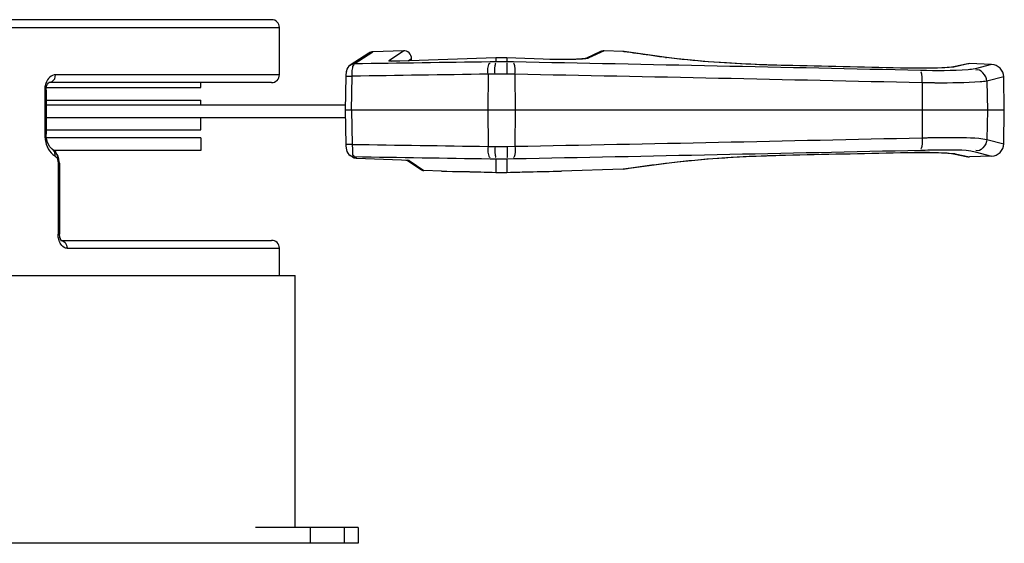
# Paper-space layout 'Sheet' of a CAD drawing. Header units: inches. Extents: x 0.2 to 10.8, y 0.2 to 8.3.
# Tile 376 of 545: x 10.012 to 10.262, y 2.049 to 2.182. Entities that reach past the tile are written whole.
import ezdxf

# ---------------------------------------------------------------- set-up
doc = ezdxf.new("R2010")
doc.units = ezdxf.units.IN
doc.header["$MEASUREMENT"] = 0
doc.layers.get('0').update_dxf_attribs({"lineweight": 5})

psp = doc.layouts.new('Sheet')

# ---------------------------------------------------------------- linework, layer by layer
at = {"color": 0, "linetype": 'ByBlock', "lineweight": -3}
for p, q in [((10.07596068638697, 2.181687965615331), (9.359925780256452, 2.181687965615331)), ((9.357943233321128, 2.179688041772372), (10.07794323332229, 2.179688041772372)), ((10.07794323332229, 2.167705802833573), (10.07794323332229, 2.179688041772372)), ((10.10063362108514, 2.173208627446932), (10.09589423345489, 2.170139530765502)), ((10.09690903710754, 2.17044896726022), (10.10165139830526, 2.173528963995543)), ((10.10942659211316, 2.173800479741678), (10.10165139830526, 2.173528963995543)), ((10.10571757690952, 2.171319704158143), (10.10942645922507, 2.173800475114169)), ((10.10571757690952, 2.171319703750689), (10.10633556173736, 2.171234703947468)), ((10.13294725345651, 2.171994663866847), (10.10849224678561, 2.171137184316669)), ((10.11062120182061, 2.171219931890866), (10.11149642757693, 2.171801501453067)), ((10.11149642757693, 2.171250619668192), (10.11149642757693, 2.171801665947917)), ((10.13573921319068, 2.171994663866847), (10.13294725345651, 2.171994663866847)), ((10.13294725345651, 2.171994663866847), (10.13294725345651, 2.170993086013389)), ((10.14723167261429, 2.171601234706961), (10.13573921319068, 2.171994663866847)), ((10.13573921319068, 2.171994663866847), (10.13573921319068, 2.170984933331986)), ((10.15591606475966, 2.171900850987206), (10.15564478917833, 2.171800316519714)), ((10.15580081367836, 2.171800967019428), (10.15569133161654, 2.171785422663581)), ((10.15950524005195, 2.173577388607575), (10.15575423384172, 2.171850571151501)), ((10.15654735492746, 2.171974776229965), (10.15591606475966, 2.171900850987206)), ((10.16041299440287, 2.17376017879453), (10.15654735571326, 2.171974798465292)), ((10.16528075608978, 2.17359022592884), (10.1604129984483, 2.17376021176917)), ((10.16550046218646, 2.173570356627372), (10.16528075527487, 2.173590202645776)), ((10.165498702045, 2.173558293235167), (10.16528077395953, 2.17359022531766)), ((10.17623261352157, 2.172079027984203), (10.16550046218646, 2.173570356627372)), ((10.17622564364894, 2.172067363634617), (10.17604191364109, 2.172091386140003)), ((10.17604191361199, 2.172091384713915), (10.17623261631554, 2.172079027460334)), ((10.10849196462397, 2.171145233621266), (10.10632780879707, 2.171178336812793)), ((10.10633556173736, 2.171234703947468), (10.10649067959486, 2.171161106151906)), ((10.13294725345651, 2.170993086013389), (10.13146046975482, 2.170965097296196)), ((10.13573921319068, 2.170984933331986), (10.13294725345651, 2.170993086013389)), ((10.13741578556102, 2.170943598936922), (10.13573921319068, 2.170984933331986)), ((10.23568409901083, 2.169403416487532), (10.20650529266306, 2.1700587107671)), ((10.24963831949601, 2.16974442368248), (10.24915799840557, 2.169705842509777)), ((10.25278461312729, 2.170474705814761), (10.249157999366, 2.169705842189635)), ((10.25327162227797, 2.170517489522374), (10.24963831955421, 2.169744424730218)), ((10.25885698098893, 2.170322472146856), (10.25327162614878, 2.170517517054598)), ((10.25885676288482, 2.17032247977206), (10.25465197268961, 2.169235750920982)), ((10.01900618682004, 2.166378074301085), (10.01868031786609, 2.165714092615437)), ((10.07794323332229, 2.167705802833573), (10.02105966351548, 2.167705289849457)), ((10.09479307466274, 2.167326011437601), (10.09462134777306, 2.158670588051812)), ((10.09483190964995, 2.167957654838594), (10.09479308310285, 2.167325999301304)), ((10.09479308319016, 2.167326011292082), (10.09640052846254, 2.167321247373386)), ((10.09494925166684, 2.16873486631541), (10.09490014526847, 2.168475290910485)), ((10.09622887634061, 2.158670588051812), (10.09640050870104, 2.16732124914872)), ((10.13094467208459, 2.167840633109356), (10.1309132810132, 2.158670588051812)), ((10.13271731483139, 2.167868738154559), (10.13094467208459, 2.167840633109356)), ((10.13577980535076, 2.167860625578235), (10.13271731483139, 2.167868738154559)), ((10.13777872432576, 2.167819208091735), (10.13577980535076, 2.167860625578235)), ((10.13777872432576, 2.167819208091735), (10.13780241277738, 2.158670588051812)), ((10.2619448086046, 2.167180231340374), (10.25766817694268, 2.166099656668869)), ((10.26209340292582, 2.158670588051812), (10.26194486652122, 2.167180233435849)), ((10.01837008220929, 2.164607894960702), (10.01830350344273, 2.163747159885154)), ((10.01868031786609, 2.165714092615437), (10.01837008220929, 2.164607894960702)), ((10.01872638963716, 2.164470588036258), (10.05794323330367, 2.164470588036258)), ((10.01930763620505, 2.165649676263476), (10.01939333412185, 2.165704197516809)), ((10.07590832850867, 2.165705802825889), (10.0193757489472, 2.165705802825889)), ((10.05794323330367, 2.164470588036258), (10.05794323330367, 2.165705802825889)), ((10.24119144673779, 2.165648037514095), (10.24120951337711, 2.158670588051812)), ((10.24147997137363, 2.165642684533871), (10.24119144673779, 2.165648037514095)), ((10.24182457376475, 2.165636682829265), (10.24147997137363, 2.165642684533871)), ((10.24451163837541, 2.165604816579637), (10.24433742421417, 2.165606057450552)), ((10.24465746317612, 2.165603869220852), (10.24451163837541, 2.165604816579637)), ((10.24477703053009, 2.165603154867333), (10.24465746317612, 2.165603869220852)), ((10.25766817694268, 2.166099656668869), (10.25779494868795, 2.158670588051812)), ((10.01830350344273, 2.163747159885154), (10.01830350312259, 2.152592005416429)), ((10.01863483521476, 2.163747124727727), (10.01830350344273, 2.163747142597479)), ((10.01863483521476, 2.163747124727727), (10.01863483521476, 2.15259200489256)), ((10.01863483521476, 2.161270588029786), (10.05794323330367, 2.161270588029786)), ((10.01863483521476, 2.160070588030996), (10.05292226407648, 2.160070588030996)), ((10.05292226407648, 2.160070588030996), (10.09464912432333, 2.160070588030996)), ((10.05794323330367, 2.160070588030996), (10.05794323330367, 2.161270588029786)), ((10.01863483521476, 2.156870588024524), (10.05292226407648, 2.156870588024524)), ((10.05292226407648, 2.156870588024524), (10.09465706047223, 2.156870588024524)), ((10.05794323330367, 2.153670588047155), (10.05794323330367, 2.156870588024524)), ((10.26209340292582, 2.158670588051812), (10.09462134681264, 2.158670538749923)), ((10.09462134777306, 2.158670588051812), (10.09479307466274, 2.150015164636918)), ((10.09622887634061, 2.158670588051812), (10.09640050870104, 2.1500199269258)), ((10.1309132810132, 2.158670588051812), (10.13094467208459, 2.149500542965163)), ((10.13780241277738, 2.158670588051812), (10.13777872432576, 2.149521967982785)), ((10.24120951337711, 2.158670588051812), (10.24119144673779, 2.151693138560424)), ((10.25779494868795, 2.158670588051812), (10.25766817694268, 2.151241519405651)), ((10.26194486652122, 2.15016094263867), (10.26209340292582, 2.158670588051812)), ((10.01863483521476, 2.15259200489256), (10.01830350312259, 2.152592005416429)), ((10.01830350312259, 2.152592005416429), (10.01832986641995, 2.151924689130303)), ((10.01832986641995, 2.151924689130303), (10.018406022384, 2.151282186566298)), ((10.01863483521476, 2.153670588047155), (10.05794323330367, 2.153670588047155)), ((10.05794323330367, 2.151670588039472), (10.01871200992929, 2.151670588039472)), ((10.05794323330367, 2.151670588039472), (10.05794323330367, 2.148470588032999)), ((10.24119144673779, 2.151693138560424), (10.24147997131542, 2.151698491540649)), ((10.24147997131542, 2.151698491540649), (10.24182457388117, 2.151704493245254)), ((10.24433742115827, 2.151735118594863), (10.24451163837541, 2.151736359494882)), ((10.24451163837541, 2.151736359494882), (10.24465746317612, 2.151737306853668)), ((10.24465746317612, 2.151737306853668), (10.24477702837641, 2.151738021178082)), ((10.018406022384, 2.151282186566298), (10.01870739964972, 2.150039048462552)), ((10.0964005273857, 2.150019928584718), (10.09479308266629, 2.150015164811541)), ((10.13094467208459, 2.149500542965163), (10.13271731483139, 2.14947243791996)), ((10.13271731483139, 2.14947243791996), (10.13577980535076, 2.149480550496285)), ((10.13577980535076, 2.149480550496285), (10.13777872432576, 2.149521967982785)), ((10.25766817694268, 2.151241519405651), (10.26194487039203, 2.150161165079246)), ((10.01990640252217, 2.147893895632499), (10.02036681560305, 2.147442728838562)), ((10.02036681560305, 2.147442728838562), (10.02089178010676, 2.147067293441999)), ((10.05794323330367, 2.148470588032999), (10.020589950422, 2.148470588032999)), ((10.02160830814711, 2.147200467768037), (10.02098196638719, 2.148127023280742)), ((10.02187228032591, 2.146285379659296), (10.02160830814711, 2.147200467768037)), ((10.09559267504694, 2.147438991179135), (10.09589484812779, 2.147201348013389)), ((10.09589423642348, 2.147201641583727), (10.09647166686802, 2.146828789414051)), ((10.09649017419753, 2.146817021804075), (10.09663059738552, 2.146736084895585)), ((10.09663059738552, 2.146736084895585), (10.09749724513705, 2.146506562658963)), ((10.09690903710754, 2.146892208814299), (10.09749740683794, 2.146511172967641)), ((10.09749724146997, 2.146506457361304), (10.1089236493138, 2.146105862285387)), ((10.13146046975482, 2.146376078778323), (10.13294725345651, 2.146348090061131)), ((10.13294725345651, 2.146348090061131), (10.13573921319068, 2.146356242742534)), ((10.13294725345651, 2.146348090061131), (10.13294725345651, 2.142896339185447)), ((10.13573921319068, 2.146356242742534), (10.13741578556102, 2.146397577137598)), ((10.13573921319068, 2.146356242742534), (10.13573921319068, 2.142896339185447)), ((10.20650529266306, 2.147282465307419), (10.23568409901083, 2.147937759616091)), ((10.24963831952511, 2.147596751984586), (10.24915799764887, 2.147635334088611)), ((10.2491580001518, 2.147635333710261), (10.2527846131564, 2.146866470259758)), ((10.24963831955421, 2.147596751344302), (10.25327162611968, 2.146823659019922)), ((10.25885698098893, 2.147018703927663), (10.25327162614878, 2.146823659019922)), ((10.25465197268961, 2.148105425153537), (10.25885697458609, 2.147018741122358)), ((10.02201917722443, 2.145241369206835), (10.0217067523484, 2.145241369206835)), ((10.0217067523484, 2.145241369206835), (10.0217067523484, 2.127200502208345)), ((10.02201917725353, 2.145241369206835), (10.02201917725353, 2.127200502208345)), ((10.10892364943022, 2.146105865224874), (10.11043270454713, 2.145984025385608)), ((10.10892381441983, 2.146110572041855), (10.11000837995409, 2.146044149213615)), ((10.11000837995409, 2.146044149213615), (10.11041026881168, 2.145999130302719)), ((10.11043270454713, 2.145984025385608), (10.11074742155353, 2.145942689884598)), ((10.11090575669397, 2.145889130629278), (10.11046036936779, 2.145987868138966)), ((10.11047820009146, 2.145953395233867), (10.11402556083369, 2.143562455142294)), ((10.11074742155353, 2.145942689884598), (10.11090575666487, 2.145889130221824)), ((10.11090575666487, 2.145889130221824), (10.11465439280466, 2.143358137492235)), ((10.16550046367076, 2.14377081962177), (10.17623261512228, 2.145262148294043)), ((10.17604191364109, 2.145249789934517), (10.17622539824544, 2.14527378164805)), ((10.17604191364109, 2.145249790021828), (10.17623261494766, 2.145262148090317)), ((10.11910141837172, 2.143202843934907), (10.11465451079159, 2.143358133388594)), ((10.11910191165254, 2.14320282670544), (10.11917573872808, 2.143201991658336)), ((10.11912893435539, 2.143202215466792), (10.13349198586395, 2.142882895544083)), ((10.13201624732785, 2.142926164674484), (10.13294725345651, 2.142896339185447)), ((10.13294974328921, 2.142895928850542), (10.1343432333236, 2.142873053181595)), ((10.1337844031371, 2.142877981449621), (10.1343432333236, 2.142873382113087)), ((10.1343432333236, 2.142873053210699), (10.13573672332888, 2.142895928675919)), ((10.1343432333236, 2.142873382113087), (10.1348882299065, 2.142877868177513)), ((10.1351805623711, 2.142882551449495), (10.14955753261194, 2.143202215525)), ((10.13573921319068, 2.142896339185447), (10.13662122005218, 2.142924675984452)), ((10.14951047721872, 2.143201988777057), (10.14958455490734, 2.14320282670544)), ((10.16528075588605, 2.143750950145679), (10.14958504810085, 2.143202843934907)), ((10.16528075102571, 2.143750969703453), (10.16546571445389, 2.143778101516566)), ((10.16528075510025, 2.143750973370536), (10.16550046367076, 2.14377081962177)), ((10.02201917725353, 2.127200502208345), (10.0217067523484, 2.127200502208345)), ((10.02171250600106, 2.126949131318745), (10.0217067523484, 2.127200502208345)), ((10.02172989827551, 2.126697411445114), (10.02171250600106, 2.126949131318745)), ((10.0221136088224, 2.126403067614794), (10.02201917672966, 2.127200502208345)), ((10.02247514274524, 2.125635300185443), (10.0221136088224, 2.126403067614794)), ((10.02223543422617, 2.126072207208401), (10.0221343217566, 2.126346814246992)), ((10.0223296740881, 2.1258468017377), (10.02223543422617, 2.126072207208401)), ((10.02244785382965, 2.12567497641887), (10.0223296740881, 2.1258468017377)), ((10.02248649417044, 2.125635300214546), (10.07590703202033, 2.125635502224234)), ((10.02400854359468, 2.123635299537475), (10.07794323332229, 2.123635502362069)), ((10.07794323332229, 2.116671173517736), (10.07794323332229, 2.123635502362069)), ((9.984644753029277, 2.116671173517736), (10.08194323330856, 2.116671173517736)), ((10.08194323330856, 2.052671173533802), (10.08194323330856, 2.116671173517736)), ((10.09794323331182, 2.052671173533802), (10.0718415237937, 2.052671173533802)), ((10.08570357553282, 2.052671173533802), (10.08570357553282, 2.048671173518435)), ((10.09434110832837, 2.052671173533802), (10.09434110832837, 2.048671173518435)), ((10.09794323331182, 2.052671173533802), (10.09794323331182, 2.048671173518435)), ((10.0718415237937, 2.048671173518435), (9.948254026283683, 2.048671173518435)), ((10.09794323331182, 2.048671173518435), (10.0718415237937, 2.048671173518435))]:
    psp.add_line(p, q, dxfattribs=at)
for points in [[(10.15572560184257, 2.171837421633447), (10.15560106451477, 2.171812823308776), (10.15539402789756, 2.171780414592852), (10.15511385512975, 2.171745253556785), (10.15476635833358, 2.17171001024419), (10.15435782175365, 2.171676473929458), (10.15389007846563, 2.171645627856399), (10.15336400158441, 2.17161816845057), (10.15278080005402, 2.171594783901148), (10.15214137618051, 2.171576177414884), (10.15144672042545, 2.171562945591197), (10.15069857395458, 2.171555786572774), (10.14989941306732, 2.171555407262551), (10.14905236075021, 2.171562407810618), (10.14816142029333, 2.171577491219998), (10.14723167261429, 2.171601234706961)], [(10.20650529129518, 2.170058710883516), (10.20173188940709, 2.170194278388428), (10.19656157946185, 2.170410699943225), (10.19154517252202, 2.170691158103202), (10.1868453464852, 2.17102105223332), (10.1826121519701, 2.171381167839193), (10.17897765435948, 2.1717494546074), (10.17623275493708, 2.172079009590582)], [(10.09589484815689, 2.170139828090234), (10.09559267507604, 2.169902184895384), (10.09528564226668, 2.169535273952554), (10.09507514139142, 2.169133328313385), (10.09494448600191, 2.168719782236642), (10.09485949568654, 2.16825115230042), (10.09480795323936, 2.167702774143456), (10.09479308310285, 2.167325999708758)], [(10.09589480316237, 2.170139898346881), (10.09617536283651, 2.170289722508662), (10.096909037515, 2.170448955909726)], [(10.24161057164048, 2.169350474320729), (10.23866231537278, 2.169355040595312), (10.23568409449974, 2.169403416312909)], [(10.2477206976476, 2.16954571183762), (10.24620744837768, 2.169457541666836), (10.24417064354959, 2.169388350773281), (10.24163965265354, 2.169350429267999)], [(10.2491485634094, 2.169703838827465), (10.24873780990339, 2.16964139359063), (10.24773125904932, 2.169546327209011)], [(10.02105966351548, 2.167705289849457), (10.02066702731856, 2.167663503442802), (10.02029987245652, 2.167548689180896), (10.01995110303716, 2.16736567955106), (10.01961834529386, 2.167113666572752), (10.01930197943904, 2.166787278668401), (10.01900618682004, 2.166378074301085)], [(10.01937658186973, 2.16570580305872), (10.02020070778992, 2.165962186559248), (10.0208290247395, 2.166695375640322), (10.02105965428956, 2.167705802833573)], [(10.01863481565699, 2.163746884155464), (10.0186547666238, 2.164129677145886), (10.01879584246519, 2.164801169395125), (10.01902695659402, 2.165313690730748), (10.01926151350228, 2.165610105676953), (10.01930763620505, 2.165649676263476)], [(10.02023310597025, 2.148785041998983), (10.02017143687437, 2.148823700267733), (10.01956396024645, 2.149420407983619), (10.01901287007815, 2.150448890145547), (10.01868675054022, 2.151773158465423), (10.01863482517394, 2.15259200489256)], [(10.01870739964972, 2.150039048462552), (10.01892535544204, 2.149466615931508), (10.01919036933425, 2.148922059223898), (10.01951453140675, 2.148394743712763), (10.01990640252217, 2.147893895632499)], [(10.09479308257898, 2.150015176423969), (10.09480795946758, 2.149638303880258), (10.09485956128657, 2.149089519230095), (10.09494470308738, 2.148620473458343), (10.09507558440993, 2.148206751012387), (10.09528664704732, 2.147804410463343), (10.09559416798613, 2.147437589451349)], [(10.02201917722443, 2.145241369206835), (10.0218261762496, 2.146613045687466), (10.02111095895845, 2.148013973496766), (10.02022706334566, 2.14878862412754)], [(10.02023310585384, 2.148785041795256), (10.02078217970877, 2.14814822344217), (10.02089178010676, 2.147067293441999)], [(10.02089178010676, 2.147067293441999), (10.02107510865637, 2.146932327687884), (10.02125254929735, 2.146741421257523), (10.02142152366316, 2.146478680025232), (10.02156416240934, 2.146144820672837), (10.02166613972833, 2.145734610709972), (10.0217067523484, 2.145241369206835)], [(10.09690903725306, 2.146892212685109), (10.09617536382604, 2.147051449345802), (10.09589423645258, 2.147201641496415)], [(10.09648995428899, 2.146817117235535), (10.09689831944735, 2.146620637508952), (10.09749740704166, 2.146511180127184)], [(10.17623276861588, 2.145262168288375), (10.17895664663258, 2.145589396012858), (10.18258692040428, 2.145957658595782), (10.18681678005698, 2.146317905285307), (10.19151427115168, 2.146648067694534), (10.19652940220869, 2.146928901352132), (10.20169950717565, 2.14714576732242), (10.20650529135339, 2.1472824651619)], [(10.23568409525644, 2.147937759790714), (10.23860508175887, 2.14798559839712), (10.24157941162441, 2.147991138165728), (10.24412093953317, 2.147954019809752), (10.24617341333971, 2.147885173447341), (10.2477116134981, 2.147796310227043), (10.24872825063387, 2.147700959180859), (10.24914935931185, 2.14763716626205)], [(10.02241755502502, 2.124629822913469), (10.02222634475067, 2.124950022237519), (10.02207470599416, 2.125272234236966), (10.021957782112, 2.125586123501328), (10.02186989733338, 2.125885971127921), (10.02180557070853, 2.126169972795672), (10.021760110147, 2.126439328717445), (10.02172989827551, 2.126697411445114)], [(10.02230983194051, 2.125635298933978), (10.02293840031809, 2.125493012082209), (10.0235002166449, 2.125061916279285)], [(10.02400854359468, 2.123635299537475), (10.02361135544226, 2.123689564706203), (10.02324909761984, 2.123837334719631), (10.02292824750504, 2.124056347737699), (10.02265110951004, 2.124326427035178), (10.02241755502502, 2.124629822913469)], [(10.0235002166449, 2.125061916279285), (10.02387656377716, 2.124408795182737), (10.0240088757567, 2.123635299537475)]]:
    psp.add_lwpolyline(points, dxfattribs=at)
for centre, radius, start, end in [((10.07594323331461, 2.179688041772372), 0.002, 0, 89.49999996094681), ((10.10172119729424, 2.171530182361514), 0.002, 91.999999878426, 122.94188572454), ((10.1094963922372, 2.171801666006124), 0.001999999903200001, 359.999998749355, 91.999999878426), ((10.16034319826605, 2.17176139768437), 0.001999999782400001, 87.99999887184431, 114.7701606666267), ((10.35949231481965, -14.25098374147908), 16.42353196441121, 90.7955462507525, 90.91609730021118), ((9.57110842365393, -27.3621439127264), 29.53851658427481, 88.70083455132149, 88.90146785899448), ((10.25320182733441, 2.16851870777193), 0.001999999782, 88.0000326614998, 102.0407429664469), ((10.25874530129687, 2.167124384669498), 0.003199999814, 1.000003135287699, 88.000000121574), ((10.07594323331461, 2.167705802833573), 0.002, 269.0000002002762, 0), ((10.361758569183, -14.33258733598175), 16.5020422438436, 90.80142151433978, 90.92137403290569), ((9.566514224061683, -27.50533044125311), 29.67864810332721, 88.69739731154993, 88.89708354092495), ((9.566514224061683, 31.82267161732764), 29.67864810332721, 271.102916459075, 271.30260268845), ((10.36175856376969, 18.6499281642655), 16.5020418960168, 269.0786259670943, 269.1985784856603), ((10.25874530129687, 2.150216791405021), 0.003199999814, 271.999999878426, 358.9999968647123), ((10.35949230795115, 18.56832445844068), 16.42353150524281, 269.0839026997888, 269.2044537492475), ((9.57110842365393, 31.67948508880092), 29.53851658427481, 271.0985321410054, 271.2991654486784), ((10.25320182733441, 2.14882246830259), 0.001999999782, 257.9592574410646, 271.9999673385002), ((10.11469639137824, 2.144557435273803), 0.0011999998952, 236.0115604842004, 267.9999988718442), ((10.07594360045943, 2.123635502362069), 0.002, 0, 91.00001564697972)]:
    psp.add_arc(centre, radius, start, end, dxfattribs=at)
for points, knots in [([(10.10636997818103, 2.171146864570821), (10.1061629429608, 2.171157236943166), (10.10548653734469, 2.171113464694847), (10.10589778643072, 2.171299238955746), (10.10597999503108, 2.171311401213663)], [0, 0, 0, 0, 0.7138296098, 1, 1, 1, 1]), ([(10.15569133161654, 2.171785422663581), (10.15518188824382, 2.171715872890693), (10.15217765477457, 2.171485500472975), (10.14916183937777, 2.171524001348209), (10.14666740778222, 2.171611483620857)], [0, 0, 0, 0, 0.1708126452, 1, 1, 1, 1]), ([(10.15603337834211, 2.171838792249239), (10.15599611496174, 2.171832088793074), (10.15591868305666, 2.171818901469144), (10.15584105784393, 2.171806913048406), (10.15580081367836, 2.171800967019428)], [0, 0, 0, 0, 0.4820509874, 1, 1, 1, 1]), ([(10.15654735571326, 2.171974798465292), (10.15648117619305, 2.171944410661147), (10.15631010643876, 2.1718931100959), (10.15613640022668, 2.171857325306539), (10.15603337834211, 2.171838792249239)], [0, 0, 0, 0, 0.4102727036, 1, 1, 1, 1]), ([(10.17604191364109, 2.172091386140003), (10.17467545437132, 2.172271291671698), (10.17114739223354, 2.172746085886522), (10.16762285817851, 2.173246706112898), (10.1654643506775, 2.173563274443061)], [0, 0, 0, 0, 0.3871656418, 1, 1, 1, 1]), ([(10.20650526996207, 2.170052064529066), (10.20358073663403, 2.17011619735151), (10.19347084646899, 2.170473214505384), (10.18335825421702, 2.171141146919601), (10.17622564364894, 2.172067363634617)], [0, 0, 0, 0, 0.289119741, 1, 1, 1, 1]), ([(10.09640050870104, 2.16732124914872), (10.096400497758, 2.168048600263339), (10.09624168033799, 2.168457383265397), (10.0967768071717, 2.170425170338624), (10.09689308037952, 2.17019343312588)], [0, 0, 0, 0, 0.7372132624, 1, 1, 1, 1]), ([(10.10849224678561, 2.171137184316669), (10.10812422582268, 2.171124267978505), (10.10741655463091, 2.171116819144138), (10.10670886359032, 2.17112988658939), (10.10636997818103, 2.171146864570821)], [0, 0, 0, 0, 0.5204485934, 1, 1, 1, 1]), ([(10.13094467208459, 2.167840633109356), (10.13093744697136, 2.168560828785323), (10.13069114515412, 2.168984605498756), (10.13133276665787, 2.170831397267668), (10.13143634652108, 2.170615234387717)], [0, 0, 0, 0, 0.7502962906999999, 1, 1, 1, 1]), ([(10.13271731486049, 2.167868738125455), (10.13270174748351, 2.168588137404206), (10.13253301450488, 2.168863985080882), (10.13288271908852, 2.170850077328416), (10.1329397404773, 2.170642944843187)], [0, 0, 0, 0, 0.7700807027, 1, 1, 1, 1]), ([(10.13577980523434, 2.167860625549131), (10.13580083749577, 2.168580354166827), (10.1358851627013, 2.168797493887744), (10.13576444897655, 2.170838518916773), (10.13573569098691, 2.170634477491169)], [0, 0, 0, 0, 0.7774976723, 1, 1, 1, 1]), ([(10.13777872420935, 2.167819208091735), (10.13779041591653, 2.168538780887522), (10.13800347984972, 2.168877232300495), (10.13750907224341, 2.170804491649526), (10.13743103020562, 2.170593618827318)], [0, 0, 0, 0, 0.7619413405, 1, 1, 1, 1]), ([(10.24864214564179, 2.169606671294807), (10.24792348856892, 2.169535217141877), (10.24361548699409, 2.169286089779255), (10.23929787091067, 2.169314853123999), (10.23570786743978, 2.169397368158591)], [0, 0, 0, 0, 0.1674414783, 1, 1, 1, 1]), ([(10.25465197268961, 2.169235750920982), (10.25407510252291, 2.169088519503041), (10.24945452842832, 2.168678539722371), (10.24484622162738, 2.168688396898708), (10.24082850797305, 2.168779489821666)], [0, 0, 0, 0, 0.129030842, 1, 1, 1, 1]), ([(10.24916504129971, 2.169666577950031), (10.24908301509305, 2.169655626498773), (10.24890885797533, 2.169634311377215), (10.24873438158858, 2.169615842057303), (10.24864214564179, 2.169606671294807)], [0, 0, 0, 0, 0.4716813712, 1, 1, 1, 1]), ([(10.24963831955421, 2.169744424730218), (10.24956873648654, 2.169729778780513), (10.24941417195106, 2.16970183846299), (10.24925879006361, 2.169679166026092), (10.24917365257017, 2.169667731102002)], [0, 0, 0, 0, 0.4528873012, 1, 1, 1, 1]), ([(10.24119144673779, 2.165648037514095), (10.24120577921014, 2.166377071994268), (10.24145378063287, 2.16671691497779), (10.24091582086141, 2.168628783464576), (10.24084452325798, 2.168423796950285)], [0, 0, 0, 0, 0.7706297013, 1, 1, 1, 1]), ([(10.24433742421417, 2.165606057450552), (10.24392193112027, 2.165609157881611), (10.24308428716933, 2.165617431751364), (10.24224669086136, 2.165629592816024), (10.24182457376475, 2.165636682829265)], [0, 0, 0, 0, 0.4960176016, 1, 1, 1, 1]), ([(10.25766817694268, 2.166099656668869), (10.25711365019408, 2.165981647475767), (10.2528140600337, 2.165603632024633), (10.24851268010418, 2.165581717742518), (10.24477703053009, 2.165603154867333)], [0, 0, 0, 0, 0.1317661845, 1, 1, 1, 1]), ([(10.24119144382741, 2.15169313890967), (10.24120577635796, 2.15096410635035), (10.24145376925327, 2.150624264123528), (10.24091582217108, 2.14871238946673), (10.24084452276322, 2.148917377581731)], [0, 0, 0, 0, 0.7706275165, 1, 1, 1, 1]), ([(10.24182457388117, 2.151704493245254), (10.2422466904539, 2.151711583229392), (10.24308428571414, 2.151723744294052), (10.24392192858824, 2.151732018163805), (10.24433742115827, 2.151735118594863)], [0, 0, 0, 0, 0.5039823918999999, 1, 1, 1, 1]), ([(10.24477702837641, 2.151738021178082), (10.24629073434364, 2.15174670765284), (10.25057948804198, 2.151668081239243), (10.25494134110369, 2.151821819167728), (10.25766817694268, 2.151241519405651)], [0, 0, 0, 0, 0.3518970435, 1, 1, 1, 1]), ([(10.09640050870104, 2.1500199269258), (10.09640049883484, 2.149389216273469), (10.09658221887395, 2.148528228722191), (10.09645312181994, 2.147240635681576), (10.0967739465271, 2.147061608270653)], [0, 0, 0, 0, 0.6319075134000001, 1, 1, 1, 1]), ([(10.13094467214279, 2.149500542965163), (10.13093744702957, 2.1487803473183), (10.13069114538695, 2.148356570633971), (10.13133276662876, 2.146509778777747), (10.13143634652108, 2.146725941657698)], [0, 0, 0, 0, 0.7502962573, 1, 1, 1, 1]), ([(10.13271731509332, 2.149472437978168), (10.13270174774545, 2.148753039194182), (10.13253301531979, 2.14847719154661), (10.13288271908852, 2.146491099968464), (10.13293974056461, 2.146698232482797)], [0, 0, 0, 0, 0.7700805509, 1, 1, 1, 1]), ([(10.13577980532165, 2.149480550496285), (10.13580083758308, 2.148760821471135), (10.13588516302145, 2.148543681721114), (10.13576444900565, 2.146502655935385), (10.13573569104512, 2.146706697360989)], [0, 0, 0, 0, 0.7774977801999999, 1, 1, 1, 1]), ([(10.13777872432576, 2.149521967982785), (10.13779041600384, 2.148802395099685), (10.13800348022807, 2.148463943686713), (10.1375090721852, 2.146536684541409), (10.13743103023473, 2.146747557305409)], [0, 0, 0, 0, 0.7619414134, 1, 1, 1, 1]), ([(10.24082850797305, 2.148561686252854), (10.24242764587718, 2.14859794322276), (10.24701945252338, 2.148555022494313), (10.25173253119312, 2.148850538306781), (10.25465197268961, 2.148105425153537)], [0, 0, 0, 0, 0.3467799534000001, 1, 1, 1, 1]), ([(10.0967739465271, 2.147061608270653), (10.09679099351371, 2.147052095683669), (10.09685524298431, 2.147063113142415), (10.09687788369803, 2.14711731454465), (10.09689312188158, 2.147147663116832)], [0, 0, 0, 0, 0.3650183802, 1, 1, 1, 1]), ([(10.17622539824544, 2.14527378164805), (10.17811681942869, 2.145519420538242), (10.1881798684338, 2.146586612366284), (10.19829669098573, 2.147109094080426), (10.20650527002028, 2.147289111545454)], [0, 0, 0, 0, 0.1885087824, 1, 1, 1, 1]), ([(10.23570786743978, 2.147943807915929), (10.23707186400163, 2.14797515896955), (10.24138274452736, 2.148019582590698), (10.24570906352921, 2.148026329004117), (10.2486435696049, 2.147734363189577)], [0, 0, 0, 0, 0.3163101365, 1, 1, 1, 1]), ([(10.2486435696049, 2.147734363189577), (10.24875296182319, 2.147723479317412), (10.24895733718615, 2.147701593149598), (10.2491612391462, 2.147675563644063), (10.24925588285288, 2.147662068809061)], [0, 0, 0, 0, 0.5348639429, 1, 1, 1, 1]), ([(10.24925588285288, 2.147662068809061), (10.24932518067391, 2.147652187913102), (10.24945303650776, 2.147632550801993), (10.24958024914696, 2.147608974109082), (10.24963831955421, 2.147596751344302)], [0, 0, 0, 0, 0.5411929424, 1, 1, 1, 1]), ([(10.16546571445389, 2.143778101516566), (10.16584762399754, 2.143834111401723), (10.16936975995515, 2.144347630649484), (10.1728956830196, 2.144835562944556), (10.17604191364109, 2.145249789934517)], [0, 0, 0, 0, 0.1084445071, 1, 1, 1, 1]), ([(10.11917573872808, 2.143201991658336), (10.11960801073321, 2.143196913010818), (10.12388885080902, 2.143143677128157), (10.12816925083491, 2.143046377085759), (10.13201624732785, 2.142926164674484)], [0, 0, 0, 0, 0.1009773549, 1, 1, 1, 1]), ([(10.13662122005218, 2.142924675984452), (10.13821098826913, 2.142974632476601), (10.1425066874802, 2.143094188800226), (10.14680347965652, 2.143170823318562), (10.14951007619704, 2.143202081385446)], [0, 0, 0, 0, 0.3701258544, 1, 1, 1, 1])]:
    psp.add_open_spline(points, degree=3, knots=knots, dxfattribs=at)
for points in [[(10.23570786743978, 2.169397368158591), (10.22598247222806, 2.169620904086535), (10.21625694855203, 2.169838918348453), (10.20653130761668, 2.170051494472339)], [(10.25766815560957, 2.166099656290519), (10.2576308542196, 2.167419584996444), (10.25600720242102, 2.169486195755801), (10.25483838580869, 2.168871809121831)], [(10.25766817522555, 2.151241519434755), (10.25763087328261, 2.149921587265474), (10.25600720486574, 2.147854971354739), (10.25483838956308, 2.148469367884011)], [(10.20653130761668, 2.147289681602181), (10.21625694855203, 2.147502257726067), (10.22598247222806, 2.147720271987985), (10.23570786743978, 2.147943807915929)]]:
    psp.add_open_spline(points, degree=3, dxfattribs=at)

doc.saveas('drawing.dxf')
